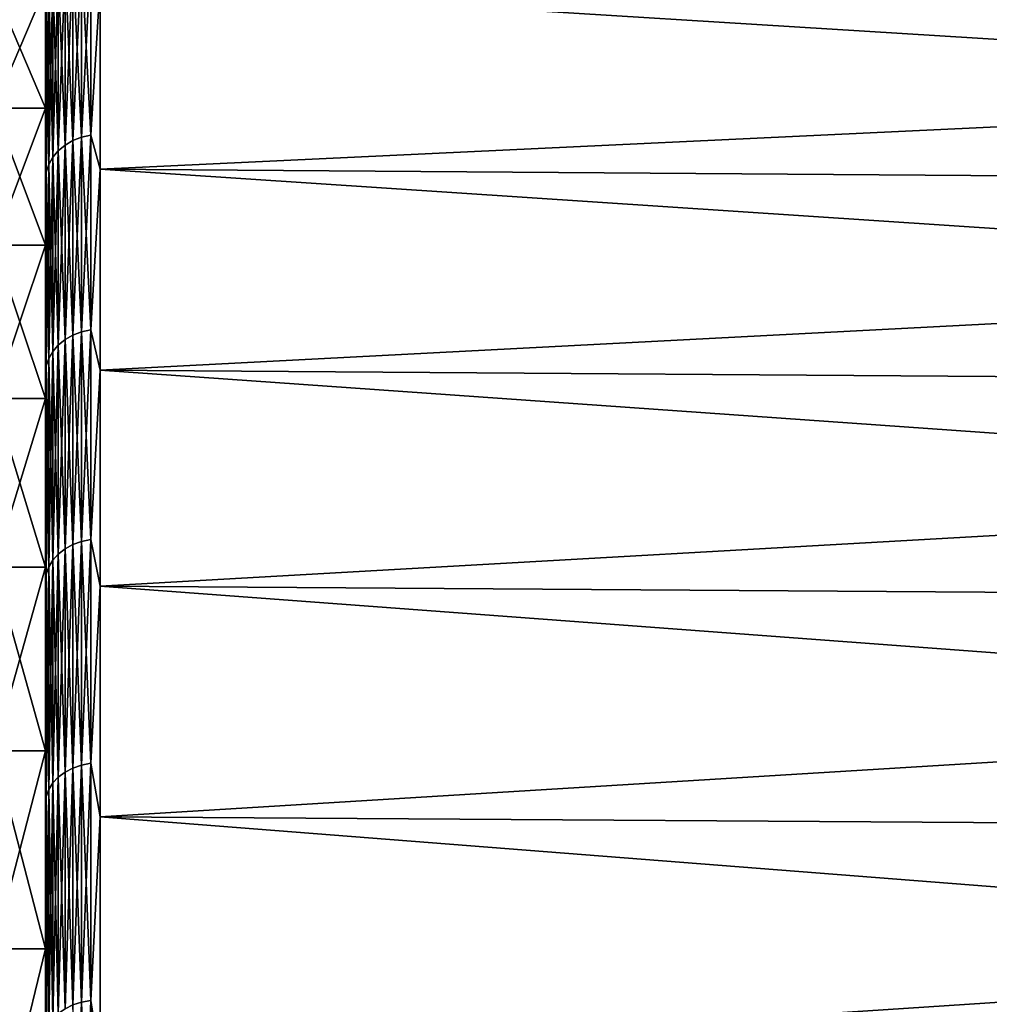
# Model space of a CAD drawing. Header units: metres. Extents: x -2 to 102, y -85 to 102.
# Tile 262 of 343: x 65.38 to 68.95, y 17.89 to 21.52. Entities that reach past the tile are written whole.
import ezdxf

# ---------------------------------------------------------------- set-up
doc = ezdxf.new("R2010")
doc.units = ezdxf.units.M
doc.layers.add('solid_21064300', color=7, linetype='CONTINUOUS')

msp = doc.modelspace()

# ---------------------------------------------------------------- linework, layer by layer
at = {"layer": 'solid_21064300'}
for points in [[(65.470001, 23.152311, 8.883842), (65.470001, 21.636032, 7.802672), (65.470001, 21.190172, 8.942908)], [(65.470001, 23.152311, 8.883842), (65.470001, 21.190172, 8.942908), (65.470001, 20.684246, 10.057923)], [(65.470001, 22.655697, 10.083232), (65.470001, 23.152311, 8.883842), (65.470001, 20.684246, 10.057923)], [(65.470001, 23.152309, -8.883848), (65.470001, 21.190172, -8.942908), (65.470001, 21.636032, -7.802672)], [(65.470001, 23.152309, -8.883848), (65.470001, 22.655695, -10.083238), (65.470001, 21.190172, -8.942908)], [(65.470001, 22.655697, 10.083232), (65.470001, 20.684246, 10.057923), (65.470001, 20.119448, 11.144834)], [(65.470001, 22.096821, 11.255381), (65.470001, 22.655697, 10.083232), (65.470001, 20.119448, 11.144834)], [(65.470001, 22.655695, -10.083238), (65.470001, 20.119448, -11.144834), (65.470001, 20.684246, -10.057923)], [(65.470001, 22.655695, -10.083238), (65.470001, 22.096817, -11.255386), (65.470001, 20.119448, -11.144834)], [(65.470001, 22.655695, -10.083238), (65.470001, 20.684246, -10.057923), (65.470001, 21.190172, -8.942908)], [(65.470001, 22.096821, 11.255381), (65.470001, 20.119448, 11.144834), (65.470001, 19.497904, 12.199619)], [(65.470001, 21.477312, 12.396664), (65.470001, 22.096821, 11.255381), (65.470001, 19.497904, 12.199619)], [(65.47303, 21.611729, 12.23141), (65.470001, 22.096821, 11.255381), (65.470001, 21.477312, 12.396664)], [(65.470001, 22.096817, -11.255386), (65.470001, 19.497904, -12.199619), (65.470001, 20.119448, -11.144834)], [(65.470001, 22.096817, -11.255386), (65.470001, 21.477308, -12.396669), (65.470001, 19.497904, -12.199619)], [(65.47303, 21.611729, -12.23141), (65.470001, 21.477308, -12.396669), (65.470001, 22.096817, -11.255386)], [(65.570946, 21.070761, 13.402375), (65.602837, 21.083111, 13.410232), (65.602837, 21.745499, 12.307118)], [(65.570946, 21.732759, 12.299909), (65.570946, 21.070761, 13.402375), (65.602837, 21.745499, 12.307118)], [(65.570946, 21.732759, -12.299909), (65.602837, 21.745499, -12.307118), (65.602837, 21.083111, -13.410232)], [(65.602837, 21.083111, 13.410232), (65.636803, 21.090569, 13.414975), (65.636803, 21.753191, 12.311471)], [(65.602837, 21.745499, 12.307118), (65.602837, 21.083111, 13.410232), (65.636803, 21.753191, 12.311471)], [(65.602837, 21.745499, -12.307118), (65.636803, 21.753191, -12.311471), (65.636803, 21.090569, -13.414975)], [(65.602837, 21.083111, -13.410232), (65.602837, 21.745499, -12.307118), (65.636803, 21.090569, -13.414975)], [(65.636803, 21.090569, -13.414975), (65.636803, 21.753191, -12.311471), (65.671745, 21.64912, -12.499104)], [(65.636803, 21.753191, 12.311471), (65.636803, 21.090569, 13.414975), (65.671745, 21.64912, 12.499104)], [(65.517197, 21.033039, 13.378382), (65.542107, 21.053896, 13.391649), (65.542107, 21.715366, 12.290065)], [(65.517197, 21.693853, 12.277889), (65.517197, 21.033039, 13.378382), (65.542107, 21.715366, 12.290065)], [(65.517197, 21.693853, -12.277889), (65.542107, 21.715366, -12.290065), (65.542107, 21.053896, -13.391649)], [(65.542107, 21.053896, 13.391649), (65.570946, 21.070761, 13.402375), (65.570946, 21.732759, 12.299909)], [(65.542107, 21.715366, 12.290065), (65.542107, 21.053896, 13.391649), (65.570946, 21.732759, 12.299909)], [(65.542107, 21.715366, -12.290065), (65.570946, 21.732759, -12.299909), (65.570946, 21.070761, -13.402375)], [(65.542107, 21.053896, -13.391649), (65.542107, 21.715366, -12.290065), (65.570946, 21.070761, -13.402375)], [(65.570946, 21.070761, -13.402375), (65.570946, 21.732759, -12.299909), (65.602837, 21.083111, -13.410232)], [(65.497002, 21.008829, 13.362983), (65.517197, 21.033039, 13.378382), (65.517197, 21.693853, 12.277889)], [(65.497002, 21.668882, 12.263757), (65.497002, 21.008829, 13.362983), (65.517197, 21.693853, 12.277889)], [(65.497002, 21.668882, -12.263757), (65.517197, 21.693853, -12.277889), (65.517197, 21.033039, -13.378382)], [(65.517197, 21.033039, -13.378382), (65.517197, 21.693853, -12.277889), (65.542107, 21.053896, -13.391649)], [(65.279999, 21.636106, -7.802494), (65.470001, 21.636032, -7.802672), (65.470001, 21.190172, -8.942908)], [(65.279999, 21.190176, -8.942956), (65.279999, 21.636106, -7.802494), (65.470001, 21.190172, -8.942908)], [(65.279999, 21.636106, 7.802494), (65.279999, 21.190176, 8.942956), (65.470001, 21.636032, 7.802672)], [(65.279999, 21.190176, 8.942956), (65.470001, 21.190172, 8.942908), (65.470001, 21.636032, 7.802672)], [(65.47303, 20.953415, 13.327737), (65.482124, 20.982014, 13.345926), (65.482124, 21.641224, 12.248103)], [(65.47303, 21.611729, 12.23141), (65.47303, 20.953415, 13.327737), (65.482124, 21.641224, 12.248103)], [(65.47303, 21.611729, -12.23141), (65.482124, 21.641224, -12.248103), (65.482124, 20.982014, -13.345926)], [(65.482124, 20.982014, 13.345926), (65.497002, 21.008829, 13.362983), (65.497002, 21.668882, 12.263757)], [(65.482124, 21.641224, 12.248103), (65.482124, 20.982014, 13.345926), (65.497002, 21.668882, 12.263757)], [(65.482124, 21.641224, -12.248103), (65.497002, 21.668882, -12.263757), (65.497002, 21.008829, -13.362983)], [(65.482124, 20.982014, -13.345926), (65.482124, 21.641224, -12.248103), (65.497002, 21.008829, -13.362983)], [(65.497002, 21.008829, -13.362983), (65.497002, 21.668882, -12.263757), (65.517197, 21.033039, -13.378382)], [(65.636803, 21.090569, -13.414975), (65.671745, 21.64912, -12.499104), (65.671745, 20.965298, -13.615002)], [(65.636803, 21.090569, 13.414975), (65.671745, 20.965298, 13.615002), (65.671745, 21.64912, 12.499104)], [(65.671745, 21.64912, -12.499104), (78.176163, 21.554615, -12.444541), (78.176163, 20.873775, -13.555572)], [(65.671745, 20.965298, -13.615002), (65.671745, 21.64912, -12.499104), (78.176163, 20.873775, -13.555572)], [(65.671745, 21.64912, 12.499104), (65.671745, 20.965298, 13.615002), (78.176163, 21.554615, 12.444542)], [(65.47303, 20.953415, -13.327737), (65.470001, 21.477308, -12.396669), (65.47303, 21.611729, -12.23141)], [(65.47303, 21.611729, 12.23141), (65.470001, 21.477312, 12.396664), (65.47303, 20.953415, 13.327737)], [(65.47303, 20.953415, -13.327737), (65.47303, 21.611729, -12.23141), (65.482124, 20.982014, -13.345926)], [(65.671745, 20.965298, 13.615002), (78.176163, 20.873775, 13.555573), (78.176163, 21.554615, 12.444542)], [(65.470001, 21.477312, 12.396664), (65.470001, 19.497904, 12.199619), (65.470001, 18.821045, 13.21999)], [(65.470001, 20.799166, 13.503588), (65.470001, 21.477312, 12.396664), (65.470001, 18.821045, 13.21999)], [(65.47303, 20.953415, 13.327737), (65.470001, 21.477312, 12.396664), (65.470001, 20.799166, 13.503588)], [(65.470001, 21.477308, -12.396669), (65.470001, 18.821045, -13.21999), (65.470001, 19.497904, -12.199619)], [(65.470001, 21.477308, -12.396669), (65.470001, 20.799162, -13.503593), (65.470001, 18.821045, -13.21999)], [(65.47303, 20.953415, -13.327737), (65.470001, 20.799162, -13.503593), (65.470001, 21.477308, -12.396669)], [(65.279999, 21.190176, -8.942956), (65.470001, 21.190172, -8.942908), (65.470001, 20.684246, -10.057923)], [(65.279999, 20.684179, -10.058068), (65.279999, 21.190176, -8.942956), (65.470001, 20.684246, -10.057923)], [(65.279999, 21.190176, 8.942956), (65.279999, 20.684179, 10.058068), (65.470001, 21.190172, 8.942908)], [(65.279999, 20.684179, 10.058068), (65.470001, 20.684246, 10.057923), (65.470001, 21.190172, 8.942908)], [(65.602837, 20.364815, 14.477783), (65.636803, 20.372019, 14.482903), (65.636803, 21.090569, 13.414975)], [(65.602837, 21.083111, 13.410232), (65.602837, 20.364815, 14.477783), (65.636803, 21.090569, 13.414975)], [(65.602837, 21.083111, -13.410232), (65.636803, 21.090569, -13.414975), (65.636803, 20.372019, -14.482903)], [(65.636803, 20.372019, -14.482903), (65.636803, 21.090569, -13.414975), (65.671745, 20.965298, -13.615002)], [(65.636803, 21.090569, 13.414975), (65.636803, 20.372019, 14.482903), (65.671745, 20.965298, 13.615002)], [(65.517197, 20.316448, 14.443398), (65.542107, 20.336596, 14.457721), (65.542107, 21.053896, 13.391649)], [(65.517197, 21.033039, 13.378382), (65.517197, 20.316448, 14.443398), (65.542107, 21.053896, 13.391649)], [(65.517197, 21.033039, -13.378382), (65.542107, 21.053896, -13.391649), (65.542107, 20.336596, -14.457721)], [(65.542107, 20.336596, 14.457721), (65.570946, 20.352884, 14.469301), (65.570946, 21.070761, 13.402375)], [(65.542107, 21.053896, 13.391649), (65.542107, 20.336596, 14.457721), (65.570946, 21.070761, 13.402375)], [(65.542107, 21.053896, -13.391649), (65.570946, 21.070761, -13.402375), (65.570946, 20.352884, -14.469301)], [(65.542107, 20.336596, -14.457721), (65.542107, 21.053896, -13.391649), (65.570946, 20.352884, -14.469301)], [(65.570946, 20.352884, 14.469301), (65.602837, 20.364815, 14.477783), (65.602837, 21.083111, 13.410232)], [(65.570946, 21.070761, 13.402375), (65.570946, 20.352884, 14.469301), (65.602837, 21.083111, 13.410232)], [(65.570946, 21.070761, -13.402375), (65.602837, 21.083111, -13.410232), (65.602837, 20.364815, -14.477783)], [(65.570946, 20.352884, -14.469301), (65.570946, 21.070761, -13.402375), (65.602837, 20.364815, -14.477783)], [(65.602837, 20.364815, -14.477783), (65.602837, 21.083111, -13.410232), (65.636803, 20.372019, -14.482903)], [(65.497002, 20.293064, 14.426773), (65.517197, 20.316448, 14.443398), (65.517197, 21.033039, 13.378382)], [(65.497002, 21.008829, 13.362983), (65.497002, 20.293064, 14.426773), (65.517197, 21.033039, 13.378382)], [(65.497002, 21.008829, -13.362983), (65.517197, 21.033039, -13.378382), (65.517197, 20.316448, -14.443398)], [(65.517197, 20.316448, -14.443398), (65.517197, 21.033039, -13.378382), (65.542107, 20.336596, -14.457721)], [(65.47303, 20.239538, 14.388721), (65.482124, 20.26716, 14.408359), (65.482124, 20.982014, 13.345926)], [(65.47303, 20.953415, 13.327737), (65.47303, 20.239538, 14.388721), (65.482124, 20.982014, 13.345926)], [(65.47303, 20.953415, -13.327737), (65.482124, 20.982014, -13.345926), (65.482124, 20.26716, -14.408359)], [(65.482124, 20.26716, 14.408359), (65.497002, 20.293064, 14.426773), (65.497002, 21.008829, 13.362983)], [(65.482124, 20.982014, 13.345926), (65.482124, 20.26716, 14.408359), (65.497002, 21.008829, 13.362983)], [(65.482124, 20.982014, -13.345926), (65.497002, 21.008829, -13.362983), (65.497002, 20.293064, -14.426773)], [(65.482124, 20.26716, -14.408359), (65.482124, 20.982014, -13.345926), (65.497002, 20.293064, -14.426773)], [(65.497002, 20.293064, -14.426773), (65.497002, 21.008829, -13.362983), (65.517197, 20.316448, -14.443398)], [(65.47303, 20.239538, -14.388721), (65.470001, 20.799162, -13.503593), (65.47303, 20.953415, -13.327737)], [(65.47303, 20.953415, 13.327737), (65.470001, 20.799166, 13.503588), (65.47303, 20.239538, 14.388721)], [(65.47303, 20.239538, -14.388721), (65.47303, 20.953415, -13.327737), (65.482124, 20.26716, -14.408359)], [(65.636803, 20.372019, -14.482903), (65.671745, 20.965298, -13.615002), (65.671745, 20.22401, -14.693583)], [(65.636803, 20.372019, 14.482903), (65.671745, 20.22401, 14.693583), (65.671745, 20.965298, 13.615002)], [(65.671745, 20.965298, -13.615002), (78.176163, 20.873775, -13.555572), (78.176163, 20.135719, -14.629451)], [(65.671745, 20.22401, -14.693583), (65.671745, 20.965298, -13.615002), (78.176163, 20.135719, -14.629451)], [(65.671745, 20.965298, 13.615002), (65.671745, 20.22401, 14.693583), (78.176163, 20.873775, 13.555573)], [(65.671745, 20.22401, 14.693583), (78.176163, 20.135721, 14.629449), (78.176163, 20.873775, 13.555573)], [(65.470001, 20.799166, 13.503588), (65.470001, 18.821045, 13.21999), (65.470001, 18.090559, 14.203209)], [(65.470001, 20.063778, 14.573876), (65.470001, 20.799166, 13.503588), (65.470001, 18.090559, 14.203209)], [(65.47303, 20.239538, 14.388721), (65.470001, 20.799166, 13.503588), (65.470001, 20.063778, 14.573876)], [(65.470001, 20.799162, -13.503593), (65.470001, 18.090559, -14.203209), (65.470001, 18.821045, -13.21999)], [(65.470001, 20.799162, -13.503593), (65.470001, 20.063774, -14.573881), (65.470001, 18.090559, -14.203209)], [(65.47303, 20.239538, -14.388721), (65.470001, 20.063774, -14.573881), (65.470001, 20.799162, -13.503593)], [(65.279999, 20.684179, -10.058068), (65.470001, 20.684246, -10.057923), (65.470001, 20.119448, -11.144834)], [(65.279999, 20.119551, 11.14467), (65.470001, 20.119448, 11.144834), (65.470001, 20.684246, 10.057923)], [(65.279999, 20.684179, 10.058068), (65.279999, 20.119551, 11.14467), (65.470001, 20.684246, 10.057923)], [(65.279999, 20.119551, -11.14467), (65.279999, 20.684179, -10.058068), (65.470001, 20.119448, -11.144834)], [(65.570946, 19.581038, 15.497858), (65.602837, 19.592514, 15.506942), (65.602837, 20.364815, 14.477783)], [(65.570946, 20.352884, 14.469301), (65.570946, 19.581038, 15.497858), (65.602837, 20.364815, 14.477783)], [(65.570946, 20.352884, -14.469301), (65.602837, 20.364815, -14.477783), (65.602837, 19.592514, -15.506942)], [(65.602837, 19.592514, 15.506942), (65.636803, 19.599445, 15.512427), (65.636803, 20.372019, 14.482903)], [(65.602837, 20.364815, 14.477783), (65.602837, 19.592514, 15.506942), (65.636803, 20.372019, 14.482903)], [(65.602837, 20.364815, -14.477783), (65.636803, 20.372019, -14.482903), (65.636803, 19.599445, -15.512427)], [(65.602837, 19.592514, -15.506942), (65.602837, 20.364815, -14.477783), (65.636803, 19.599445, -15.512427)], [(65.636803, 19.599445, -15.512427), (65.636803, 20.372019, -14.482903), (65.671745, 20.22401, -14.693583)], [(65.636803, 20.372019, 14.482903), (65.636803, 19.599445, 15.512427), (65.671745, 20.22401, 14.693583)], [(65.517197, 19.545982, 15.470113), (65.542107, 19.565365, 15.485454), (65.542107, 20.336596, 14.457721)], [(65.517197, 20.316448, 14.443398), (65.517197, 19.545982, 15.470113), (65.542107, 20.336596, 14.457721)], [(65.517197, 20.316448, -14.443398), (65.542107, 20.336596, -14.457721), (65.542107, 19.565365, -15.485454)], [(65.542107, 19.565365, 15.485454), (65.570946, 19.581038, 15.497858), (65.570946, 20.352884, 14.469301)], [(65.542107, 20.336596, 14.457721), (65.542107, 19.565365, 15.485454), (65.570946, 20.352884, 14.469301)], [(65.542107, 20.336596, -14.457721), (65.570946, 20.352884, -14.469301), (65.570946, 19.581038, -15.497858)], [(65.542107, 19.565365, -15.485454), (65.542107, 20.336596, -14.457721), (65.570946, 19.581038, -15.497858)], [(65.570946, 19.581038, -15.497858), (65.570946, 20.352884, -14.469301), (65.602837, 19.592514, -15.506942)], [(65.482124, 19.498564, 15.432583), (65.497002, 19.523485, 15.452307), (65.497002, 20.293064, 14.426773)], [(65.482124, 20.26716, 14.408359), (65.482124, 19.498564, 15.432583), (65.497002, 20.293064, 14.426773)], [(65.482124, 20.26716, -14.408359), (65.497002, 20.293064, -14.426773), (65.497002, 19.523485, -15.452307)], [(65.497002, 19.523485, 15.452307), (65.517197, 19.545982, 15.470113), (65.517197, 20.316448, 14.443398)], [(65.497002, 20.293064, 14.426773), (65.497002, 19.523485, 15.452307), (65.517197, 20.316448, 14.443398)], [(65.497002, 20.293064, -14.426773), (65.517197, 20.316448, -14.443398), (65.517197, 19.545982, -15.470113)], [(65.497002, 19.523485, -15.452307), (65.497002, 20.293064, -14.426773), (65.517197, 19.545982, -15.470113)], [(65.517197, 19.545982, -15.470113), (65.517197, 20.316448, -14.443398), (65.542107, 19.565365, -15.485454)], [(65.47303, 19.471989, 15.41155), (65.482124, 19.498564, 15.432583), (65.482124, 20.26716, 14.408359)], [(65.47303, 20.239538, 14.388721), (65.47303, 19.471989, 15.41155), (65.482124, 20.26716, 14.408359)], [(65.47303, 20.239538, -14.388721), (65.482124, 20.26716, -14.408359), (65.482124, 19.498564, -15.432583)], [(65.482124, 19.498564, -15.432583), (65.482124, 20.26716, -14.408359), (65.497002, 19.523485, -15.452307)], [(65.47303, 19.471989, -15.41155), (65.470001, 20.063774, -14.573881), (65.47303, 20.239538, -14.388721)], [(65.47303, 20.239538, 14.388721), (65.470001, 20.063778, 14.573876), (65.47303, 19.471989, 15.41155)], [(65.47303, 19.471989, -15.41155), (65.47303, 20.239538, -14.388721), (65.482124, 19.498564, -15.432583)], [(65.636803, 19.599445, -15.512427), (65.671745, 20.22401, -14.693583), (65.671745, 19.427292, -15.731889)], [(65.636803, 19.599445, 15.512427), (65.671745, 19.427292, 15.731889), (65.671745, 20.22401, 14.693583)], [(65.671745, 20.22401, -14.693583), (78.176163, 20.135719, -14.629451), (78.176163, 19.34248, -15.663221)], [(65.671745, 19.427292, -15.731889), (65.671745, 20.22401, -14.693583), (78.176163, 19.34248, -15.663221)], [(65.671745, 20.22401, 14.693583), (65.671745, 19.427292, 15.731889), (78.176163, 20.135721, 14.629449)], [(65.279999, 20.119551, -11.14467), (65.470001, 20.119448, -11.144834), (65.470001, 19.497904, -12.199619)], [(65.279999, 19.497892, -12.199681), (65.279999, 20.119551, -11.14467), (65.470001, 19.497904, -12.199619)], [(65.279999, 20.119551, 11.14467), (65.279999, 19.497892, 12.199681), (65.470001, 20.119448, 11.144834)], [(65.279999, 19.497892, 12.199681), (65.470001, 19.497904, 12.199619), (65.470001, 20.119448, 11.144834)], [(65.671745, 19.427292, 15.731889), (78.176163, 19.342484, 15.663218), (78.176163, 20.135721, 14.629449)], [(65.470001, 20.063778, 14.573876), (65.470001, 18.090559, 14.203209), (65.470001, 17.30916, 15.145691)], [(65.470001, 19.273344, 15.604179), (65.470001, 20.063778, 14.573876), (65.470001, 17.30916, 15.145691)], [(65.47303, 19.471989, 15.41155), (65.470001, 20.063778, 14.573876), (65.470001, 19.273344, 15.604179)], [(65.470001, 20.063774, -14.573881), (65.470001, 17.30916, -15.145691), (65.470001, 18.090559, -14.203209)], [(65.470001, 20.063774, -14.573881), (65.470001, 19.27334, -15.604184), (65.470001, 17.30916, -15.145691)], [(65.47303, 19.471989, -15.41155), (65.470001, 19.27334, -15.604184), (65.470001, 20.063774, -14.573881)], [(65.517197, 18.723684, 16.455803), (65.542107, 18.742252, 16.472122), (65.542107, 19.565365, 15.485454)], [(65.517197, 19.545982, 15.470113), (65.517197, 18.723684, 16.455803), (65.542107, 19.565365, 15.485454)], [(65.517197, 19.545982, -15.470113), (65.542107, 19.565365, -15.485454), (65.542107, 18.742252, -16.472122)], [(65.542107, 18.742252, 16.472122), (65.570946, 18.757263, 16.485315), (65.570946, 19.581038, 15.497858)], [(65.542107, 19.565365, 15.485454), (65.542107, 18.742252, 16.472122), (65.570946, 19.581038, 15.497858)], [(65.542107, 19.565365, -15.485454), (65.570946, 19.581038, -15.497858), (65.570946, 18.757263, -16.485315)], [(65.542107, 18.742252, -16.472122), (65.542107, 19.565365, -15.485454), (65.570946, 18.757263, -16.485315)], [(65.570946, 18.757263, 16.485315), (65.602837, 18.768259, 16.49498), (65.602837, 19.592514, 15.506942)], [(65.570946, 19.581038, 15.497858), (65.570946, 18.757263, 16.485315), (65.602837, 19.592514, 15.506942)], [(65.570946, 19.581038, -15.497858), (65.602837, 19.592514, -15.506942), (65.602837, 18.768259, -16.49498)], [(65.570946, 18.757263, -16.485315), (65.570946, 19.581038, -15.497858), (65.602837, 18.768259, -16.49498)], [(65.602837, 18.768259, 16.49498), (65.636803, 18.774897, 16.500814), (65.636803, 19.599445, 15.512427)], [(65.602837, 19.592514, 15.506942), (65.602837, 18.768259, 16.49498), (65.636803, 19.599445, 15.512427)], [(65.602837, 19.592514, -15.506942), (65.636803, 19.599445, -15.512427), (65.636803, 18.774897, -16.500814)], [(65.602837, 18.768259, -16.49498), (65.602837, 19.592514, -15.506942), (65.636803, 18.774897, -16.500814)], [(65.636803, 18.774897, -16.500814), (65.636803, 19.599445, -15.512427), (65.671745, 19.427292, -15.731889)], [(65.636803, 19.599445, 15.512427), (65.636803, 18.774897, 16.500814), (65.671745, 19.427292, 15.731889)], [(65.497002, 18.702133, 16.436863), (65.517197, 18.723684, 16.455803), (65.517197, 19.545982, 15.470113)], [(65.497002, 19.523485, 15.452307), (65.497002, 18.702133, 16.436863), (65.517197, 19.545982, 15.470113)], [(65.497002, 19.523485, -15.452307), (65.517197, 19.545982, -15.470113), (65.517197, 18.723684, -16.455803)], [(65.517197, 18.723684, -16.455803), (65.517197, 19.545982, -15.470113), (65.542107, 18.742252, -16.472122)], [(65.279999, 19.497892, -12.199681), (65.470001, 19.497904, -12.199619), (65.470001, 18.821045, -13.21999)], [(65.279999, 18.820963, 13.220111), (65.470001, 18.821045, 13.21999), (65.470001, 19.497904, 12.199619)], [(65.279999, 19.497892, 12.199681), (65.279999, 18.820963, 13.220111), (65.470001, 19.497904, 12.199619)], [(65.279999, 18.820963, -13.220111), (65.279999, 19.497892, -12.199681), (65.470001, 18.821045, -13.21999)], [(65.47303, 18.652803, 16.393509), (65.482124, 18.678261, 16.415882), (65.482124, 19.498564, 15.432583)], [(65.47303, 19.471989, 15.41155), (65.47303, 18.652803, 16.393509), (65.482124, 19.498564, 15.432583)], [(65.47303, 19.471989, -15.41155), (65.482124, 19.498564, -15.432583), (65.482124, 18.678261, -16.415882)], [(65.482124, 18.678261, 16.415882), (65.497002, 18.702133, 16.436863), (65.497002, 19.523485, 15.452307)], [(65.482124, 19.498564, 15.432583), (65.482124, 18.678261, 16.415882), (65.497002, 19.523485, 15.452307)], [(65.482124, 19.498564, -15.432583), (65.497002, 19.523485, -15.452307), (65.497002, 18.702133, -16.436863)], [(65.482124, 18.678261, -16.415882), (65.482124, 19.498564, -15.432583), (65.497002, 18.702133, -16.436863)], [(65.497002, 18.702133, -16.436863), (65.497002, 19.523485, -15.452307), (65.517197, 18.723684, -16.455803)], [(65.47303, 18.652803, -16.393509), (65.470001, 19.27334, -15.604184), (65.47303, 19.471989, -15.41155)], [(65.47303, 19.471989, 15.41155), (65.470001, 19.273344, 15.604179), (65.47303, 18.652803, 16.393509)], [(65.47303, 18.652803, -16.393509), (65.47303, 19.471989, -15.41155), (65.482124, 18.678261, -16.415882)], [(65.636803, 18.774897, -16.500814), (65.671745, 19.427292, -15.731889), (65.671745, 18.577322, -16.727076)], [(65.636803, 18.774897, 16.500814), (65.671745, 18.577322, 16.727076), (65.671745, 19.427292, 15.731889)], [(65.671745, 19.427292, -15.731889), (78.176163, 19.34248, -15.663221), (78.176163, 18.496225, -16.654058)], [(65.671745, 18.577322, -16.727076), (65.671745, 19.427292, -15.731889), (78.176163, 18.496225, -16.654058)], [(65.671745, 19.427292, 15.731889), (65.671745, 18.577322, 16.727076), (78.176163, 19.342484, 15.663218)], [(65.671745, 18.577322, 16.727076), (78.176163, 18.496229, 16.654055), (78.176163, 19.342484, 15.663218)], [(65.470001, 19.273344, 15.604179), (65.470001, 17.30916, 15.145691), (65.470001, 16.478594, 16.045431)], [(65.470001, 18.43037, 16.591373), (65.470001, 19.273344, 15.604179), (65.470001, 16.478594, 16.045431)], [(65.47303, 18.652803, 16.393509), (65.470001, 19.273344, 15.604179), (65.470001, 18.43037, 16.591373)], [(65.470001, 19.27334, -15.604184), (65.470001, 16.478594, -16.045431), (65.470001, 17.30916, -15.145691)], [(65.470001, 19.27334, -15.604184), (65.470001, 18.430367, -16.591377), (65.470001, 16.478594, -16.045431)], [(65.47303, 18.652803, -16.393509), (65.470001, 18.430367, -16.591377), (65.470001, 19.27334, -15.604184)], [(65.279999, 18.820963, -13.220111), (65.470001, 18.821045, -13.21999), (65.470001, 18.090559, -14.203209)], [(65.279999, 18.090685, 14.203066), (65.470001, 18.090559, 14.203209), (65.470001, 18.821045, 13.21999)], [(65.279999, 18.820963, 13.220111), (65.279999, 18.090685, 14.203066), (65.470001, 18.821045, 13.21999)], [(65.279999, 18.090685, -14.203066), (65.279999, 18.820963, -13.220111), (65.470001, 18.090559, -14.203209)], [(65.570946, 17.883749, 17.429058), (65.602837, 17.894232, 17.439276), (65.602837, 18.768259, 16.49498)], [(65.570946, 18.757263, 16.485315), (65.570946, 17.883749, 17.429058), (65.602837, 18.768259, 16.49498)], [(65.570946, 18.757263, -16.485315), (65.602837, 18.768259, -16.49498), (65.602837, 17.894232, -17.439276)], [(65.602837, 17.894232, 17.439276), (65.636803, 17.900562, 17.445444), (65.636803, 18.774897, 16.500814)], [(65.602837, 18.768259, 16.49498), (65.602837, 17.894232, 17.439276), (65.636803, 18.774897, 16.500814)], [(65.602837, 18.768259, -16.49498), (65.636803, 18.774897, -16.500814), (65.636803, 17.900562, -17.445444)], [(65.602837, 17.894232, -17.439276), (65.602837, 18.768259, -16.49498), (65.636803, 17.900562, -17.445444)], [(65.636803, 17.900562, -17.445444), (65.636803, 18.774897, -16.500814), (65.671745, 18.577322, -16.727076)], [(65.636803, 18.774897, 16.500814), (65.636803, 17.900562, 17.445444), (65.671745, 18.577322, 16.727076)], [(65.517197, 17.851734, 17.397858), (65.542107, 17.869436, 17.41511), (65.542107, 18.742252, 16.472122)], [(65.517197, 18.723684, 16.455803), (65.517197, 17.851734, 17.397858), (65.542107, 18.742252, 16.472122)], [(65.517197, 18.723684, -16.455803), (65.542107, 18.742252, -16.472122), (65.542107, 17.869436, -17.41511)], [(65.542107, 17.869436, 17.41511), (65.570946, 17.883749, 17.429058), (65.570946, 18.757263, 16.485315)], [(65.542107, 18.742252, 16.472122), (65.542107, 17.869436, 17.41511), (65.570946, 18.757263, 16.485315)], [(65.542107, 18.742252, -16.472122), (65.570946, 18.757263, -16.485315), (65.570946, 17.883749, -17.429058)], [(65.542107, 17.869436, -17.41511), (65.542107, 18.742252, -16.472122), (65.570946, 17.883749, -17.429058)], [(65.570946, 17.883749, -17.429058), (65.570946, 18.757263, -16.485315), (65.602837, 17.894232, -17.439276)], [(65.482124, 17.808426, 17.35565), (65.497002, 17.831186, 17.377831), (65.497002, 18.702133, 16.436863)], [(65.482124, 18.678261, 16.415882), (65.482124, 17.808426, 17.35565), (65.497002, 18.702133, 16.436863)], [(65.482124, 18.678261, -16.415882), (65.497002, 18.702133, -16.436863), (65.497002, 17.831186, -17.377831)], [(65.497002, 17.831186, 17.377831), (65.517197, 17.851734, 17.397858), (65.517197, 18.723684, 16.455803)], [(65.497002, 18.702133, 16.436863), (65.497002, 17.831186, 17.377831), (65.517197, 18.723684, 16.455803)], [(65.497002, 18.702133, -16.436863), (65.517197, 18.723684, -16.455803), (65.517197, 17.851734, -17.397858)], [(65.497002, 17.831186, -17.377831), (65.497002, 18.702133, -16.436863), (65.517197, 17.851734, -17.397858)], [(65.517197, 17.851734, -17.397858), (65.517197, 18.723684, -16.455803), (65.542107, 17.869436, -17.41511)], [(65.47303, 17.784155, 17.331995), (65.482124, 17.808426, 17.35565), (65.482124, 18.678261, 16.415882)], [(65.47303, 18.652803, 16.393509), (65.47303, 17.784155, 17.331995), (65.482124, 18.678261, 16.415882)], [(65.47303, 18.652803, -16.393509), (65.482124, 18.678261, -16.415882), (65.482124, 17.808426, -17.35565)], [(65.482124, 17.808426, -17.35565), (65.482124, 18.678261, -16.415882), (65.497002, 17.831186, -17.377831)], [(65.47303, 17.784155, -17.331995), (65.470001, 18.430367, -16.591377), (65.47303, 18.652803, -16.393509)], [(65.47303, 18.652803, 16.393509), (65.470001, 18.43037, 16.591373), (65.47303, 17.784155, 17.331995)], [(65.47303, 17.784155, -17.331995), (65.47303, 18.652803, -16.393509), (65.482124, 17.808426, -17.35565)], [(65.636803, 17.900562, -17.445444), (65.671745, 18.577322, -16.727076), (65.671745, 17.676435, -17.676414)], [(65.636803, 17.900562, 17.445444), (65.671745, 17.676435, 17.676414), (65.671745, 18.577322, 16.727076)], [(65.671745, 18.577322, -16.727076), (78.176163, 18.496225, -16.654058), (78.176163, 17.599274, -17.599249)], [(65.671745, 17.676435, -17.676414), (65.671745, 18.577322, -16.727076), (78.176163, 17.599274, -17.599249)], [(65.671745, 18.577322, 16.727076), (65.671745, 17.676435, 17.676414), (78.176163, 18.496229, 16.654055)], [(65.671745, 17.676435, 17.676414), (78.176163, 17.599274, 17.599249), (78.176163, 18.496229, 16.654055)], [(65.470001, 18.43037, 16.591373), (65.470001, 16.478594, 16.045431), (65.470001, 15.601027, 16.899923)], [(65.470001, 17.536589, 17.533428), (65.470001, 18.43037, 16.591373), (65.470001, 15.601027, 16.899923)], [(65.47303, 17.784155, 17.331995), (65.470001, 18.43037, 16.591373), (65.470001, 17.536589, 17.533428)], [(65.470001, 18.430367, -16.591377), (65.470001, 15.601027, -16.899923), (65.470001, 16.478594, -16.045431)], [(65.470001, 18.430367, -16.591377), (65.470001, 17.536585, -17.533432), (65.470001, 15.601027, -16.899923)], [(65.47303, 17.784155, -17.331995), (65.470001, 17.536585, -17.533432), (65.470001, 18.430367, -16.591377)], [(65.279999, 18.090685, -14.203066), (65.470001, 18.090559, -14.203209), (65.470001, 17.30916, -15.145691)], [(65.279999, 17.309128, -15.145761), (65.279999, 18.090685, -14.203066), (65.470001, 17.30916, -15.145691)], [(65.279999, 18.090685, 14.203066), (65.279999, 17.309128, 15.145761), (65.470001, 18.090559, 14.203209)], [(65.279999, 17.309128, 15.145761), (65.470001, 17.30916, 15.145691), (65.470001, 18.090559, 14.203209)], [(65.602837, 16.972754, 18.337324), (65.636803, 16.978758, 18.343811), (65.636803, 17.900562, 17.445444)], [(65.602837, 17.894232, 17.439276), (65.602837, 16.972754, 18.337324), (65.636803, 17.900562, 17.445444)], [(65.602837, 17.894232, -17.439276), (65.636803, 17.900562, -17.445444), (65.636803, 16.978758, -18.343811)], [(65.636803, 16.978758, -18.343811), (65.636803, 17.900562, -17.445444), (65.671745, 17.676435, -17.676414)], [(65.636803, 17.900562, 17.445444), (65.636803, 16.978758, 18.343811), (65.671745, 17.676435, 17.676414)], [(65.570946, 16.962811, 18.326582), (65.602837, 16.972754, 18.337324), (65.602837, 17.894232, 17.439276)], [(65.570946, 17.883749, 17.429058), (65.570946, 16.962811, 18.326582), (65.602837, 17.894232, 17.439276)], [(65.570946, 17.883749, -17.429058), (65.602837, 17.894232, -17.439276), (65.602837, 16.972754, -18.337324)], [(65.602837, 16.972754, -18.337324), (65.602837, 17.894232, -17.439276), (65.636803, 16.978758, -18.343811)]]:
    msp.add_3dface(points, dxfattribs=at)

doc.saveas('drawing.dxf')
